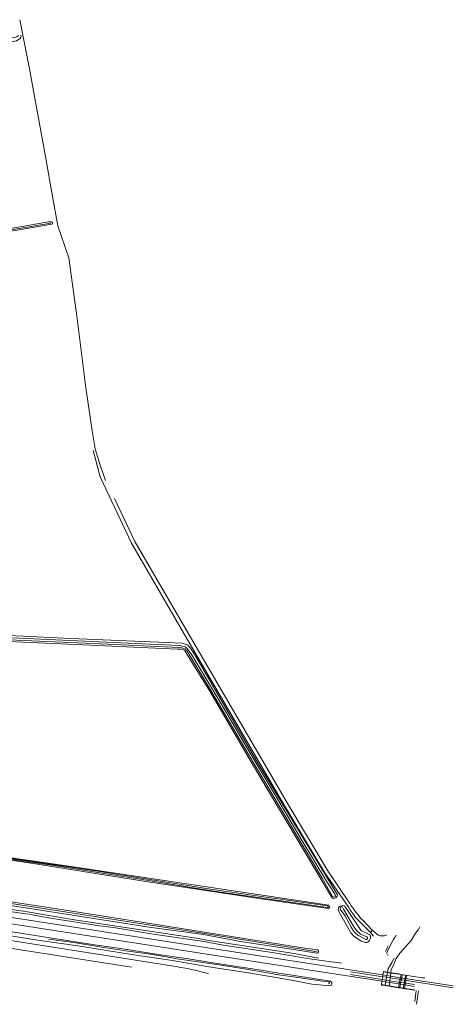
# Model space of a CAD drawing. Extents: x 177628 to 188968, y 384226 to 390673.
# Tile 352 of 393: x 188619 to 188968, y 384226 to 385016. Entities that reach past the tile are written whole.
import ezdxf

# ---------------------------------------------------------------- set-up
doc = ezdxf.new("R2010")
doc.units = 0
doc.linetypes.add('STIPPELGROF', pattern=[2.5, 2, -0.5])
for name, color, linetype, lineweight in [('B04_F', 14, 'Continuous', 9), ('B04_T', 14, 'Continuous', 9), ('FOUTEN', 253, 'STIPPELGROF', 9), ('Q01_D', 253, 'Continuous', 9), ('Q01_F', 253, 'Continuous', 9), ('Q01_T', 253, 'Continuous', 9), ('T07_F', 253, 'Continuous', 9), ('T09_F', 253, 'Continuous', 9), ('T09_T', 253, 'Continuous', 9), ('T10_F', 253, 'Continuous', 9), ('T13_F', 253, 'Continuous', 9), ('T13_T', 253, 'Continuous', 9), ('V00_F', 8, 'Continuous', 9), ('V00_T', 8, 'Continuous', 9), ('V06_F', 8, 'Continuous', 9), ('V06_T', 8, 'Continuous', 9), ('W01_F', 253, 'Continuous', 9), ('W01_T', 253, 'Continuous', 9), ('W02_F', 253, 'Continuous', 9)]:
    doc.layers.add(name, color=color, linetype=linetype, lineweight=lineweight)

msp = doc.modelspace()

# ---------------------------------------------------------------- linework, layer by layer
at = {"layer": 'B04_F', "linetype": 'Continuous'}
for points in [[(188910.692, 384245.877), (188910.998, 384248.086)], [(188910.998, 384248.086), (188911.192, 384249.485)], [(188911.192, 384249.485), (188911.538, 384251.985)], [(188911.538, 384251.985), (188911.576, 384252.262), (188914.913, 384251.729)], [(188914.868, 384251.47), (188911.538, 384251.985)], [(188917.544, 384251.056), (188914.868, 384251.47)], [(188914.913, 384251.729), (188917.573, 384251.304)], [(188923.978, 384250.062), (188917.544, 384251.056)], [(188917.573, 384251.304), (188923.834, 384250.304)], [(188923.841, 384250.392), (188923.777, 384250.402)], [(188913.032, 384240.957), (188910.076, 384241.428), (188910.118, 384241.733)], [(188910.118, 384241.733), (188910.487, 384244.396)], [(188913.084, 384241.254), (188910.118, 384241.733)], [(188910.487, 384244.396), (188910.692, 384245.877)], [(188916.272, 384240.44), (188913.032, 384240.957)], [(188916.327, 384240.73), (188913.084, 384241.254)], [(188923.686, 384239.259), (188916.272, 384240.44)], [(188923.724, 384239.536), (188916.327, 384240.73)], [(188924.671, 384239.102), (188923.686, 384239.259)], [(188924.712, 384239.376), (188923.724, 384239.536)], [(188927.511, 384238.649), (188924.671, 384239.102)], [(188927.555, 384238.917), (188924.712, 384239.376)], [(188928.555, 384238.483), (188927.511, 384238.649)], [(188930.909, 384238.375), (188927.555, 384238.917)], [(188931.083, 384238.08), (188928.555, 384238.483)]]:
    msp.add_lwpolyline(points, dxfattribs=at)
at = {"layer": 'B04_T', "linetype": 'Continuous'}
for points in [[(188923.834, 384250.304), (188923.899, 384250.294)], [(188923.834, 384250.304), (188925.946, 384249.98)], [(188923.978, 384250.062), (188944.63, 384246.929), (188944.667, 384247.229), (188942.352, 384247.5)], [(188930.962, 384238.367), (188930.909, 384238.375)], [(188936.7, 384237.481), (188930.909, 384238.375)], [(188936.7, 384237.481), (188930.962, 384238.367)], [(188931.137, 384238.072), (188931.083, 384238.08)], [(188936.712, 384237.213), (188931.083, 384238.08)], [(188936.712, 384237.213), (188931.137, 384238.072)]]:
    msp.add_lwpolyline(points, dxfattribs=at)
at = {"layer": 'FOUTEN', "linetype": 'Continuous'}
for points in [[(188918.451, 384259.494), (188920.157, 384262.993)], [(188925.713, 384247.231), (188967.776, 384240.704)], [(188926.703, 384245.559), (188967.547, 384239.227)], [(188928.127, 384243.155), (188936.518, 384241.853)], [(188929.098, 384241.515), (188936.581, 384240.356)], [(188930.962, 384238.367), (188936.7, 384237.481)], [(188931.137, 384238.072), (188936.712, 384237.213)], [(188938.268, 384226.029), (188939.869, 384236.727)]]:
    msp.add_lwpolyline(points, dxfattribs=at)
at = {"layer": 'FOUTEN', "linetype": 'Continuous', "extrusion": (0, 0, -1)}
for centre, radius, start, end in [((-188978.54, 384241.772), 69.042, 21.190332, 34.964006), ((-188956.861, 384250.055), 47.3, 22.706984, 28.871547)]:
    msp.add_arc(centre, radius, start, end, dxfattribs=at)
at = {"layer": 'Q01_D', "linetype": 'Continuous'}
for points in [[(188967.776, 384240.704), (188925.651, 384247.241)], [(188967.776, 384240.704), (188925.713, 384247.231)], [(188967.547, 384239.227), (188926.643, 384245.568)], [(188967.547, 384239.227), (188926.703, 384245.559)], [(188936.518, 384241.853), (188928.068, 384243.164)], [(188936.518, 384241.853), (188928.127, 384243.155)], [(188929.098, 384241.515), (188929.041, 384241.524)], [(188936.581, 384240.356), (188929.041, 384241.524)], [(188936.581, 384240.356), (188929.098, 384241.515)]]:
    msp.add_lwpolyline(points, dxfattribs=at)
at = {"layer": 'Q01_F', "linetype": 'Continuous'}
for points in [[(188885.228, 384249.893), (188910.692, 384245.877)], [(188910.998, 384248.086), (188885.437, 384252.007)], [(188914.192, 384247.596), (188910.998, 384248.086)], [(188917.084, 384247.152), (188914.192, 384247.596)], [(188923.788, 384246.124), (188917.084, 384247.152)], [(188910.692, 384245.877), (188913.806, 384245.386)], [(188913.806, 384245.386), (188916.82, 384244.91)], [(188916.82, 384244.91), (188923.759, 384243.816)], [(188923.759, 384243.816), (188928.068, 384243.164)], [(188926.643, 384245.568), (188923.788, 384246.124)]]:
    msp.add_lwpolyline(points, dxfattribs=at)
at = {"layer": 'Q01_T', "linetype": 'Continuous'}
for points in [[(185911.203, 384713.178), (186000.145, 384699.372), (187292.38, 384499.72), (187999.855, 384390.097), (188499.942, 384313.085), (188870.824, 384255.75)], [(188870.034, 384250.659), (188499.895, 384307.795), (187999.747, 384385.247), (186999.89, 384539.685), (186000.018, 384694.382), (185910.533, 384708.249)], [(188911.192, 384249.485), (188870.824, 384255.75)], [(188910.487, 384244.396), (188870.034, 384250.659)], [(188914.434, 384248.982), (188911.192, 384249.485)], [(188917.248, 384248.546), (188914.434, 384248.982)], [(188923.805, 384247.528), (188917.248, 384248.546)], [(188925.651, 384247.241), (188923.805, 384247.528)], [(188913.55, 384243.922), (188910.487, 384244.396)], [(188916.647, 384243.442), (188913.55, 384243.922)], [(188923.741, 384242.344), (188916.647, 384243.442)], [(188929.015, 384241.528), (188923.741, 384242.344)], [(188929.041, 384241.524), (188929.015, 384241.528)]]:
    msp.add_lwpolyline(points, dxfattribs=at)
at = {"layer": 'T07_F', "linetype": 'Continuous'}
for points in [[(188268.555, 384790.578), (188310.058, 384797.429), (188403.31, 384812.473), (188516.975, 384831.358), (188644.214, 384852.707)], [(188849.089, 384269.637), (188766.438, 384282.976), (188708.808, 384291.949), (188639.997, 384302.494), (188551.62, 384316.111), (188449.838, 384332.08), (188345.615, 384347.704), (188295.567, 384355.426)], [(188849.089, 384269.637), (188858.187, 384268.189)]]:
    msp.add_lwpolyline(points, dxfattribs=at)
at = {"layer": 'T09_F', "linetype": 'Continuous'}
for points in [[(188618.291, 385003.578), (188618.116, 385003.079), (188617.307, 385002.639), (188616.189, 385002.203), (188494.641, 384982.712), (188309.919, 384952.329), (188251.166, 384942.206), (188248.041, 384941.634), (188247.04, 384941.215), (188246.576, 384940.888), (188246.485, 384940.388), (188247, 384938.542), (188247.221, 384938.213), (188247.571, 384938.175), (188432.755, 384968.806), (188508.634, 384981.225), (188612.634, 384998.449), (188616.781, 384999.169), (188618.15, 384999.827), (188618.838, 385000.414), (188619.691, 385001.08), (188620.236, 385001.751), (188620.432, 385002.406), (188620.294, 385003.628)], [(188593.639, 384843.124), (188645.036, 384851.981), (188645.598, 384852.405), (188645.567, 384853.105), (188644.816, 384853.816), (188644.139, 384853.95), (188642.532, 384853.789), (188585.893, 384843.94)], [(188566.463, 384524.016), (188660.475, 384519.648), (188750.26, 384515.834), (188754.446, 384514.261), (188756.656, 384511.857), (188759.79, 384507.002), (188809.564, 384421.464), (188874.611, 384313.801), (188874.319, 384312.86), (188873.535, 384311.66), (188872.57, 384311.1), (188871.518, 384310.808), (188870.741, 384311.186), (188869.952, 384312.187), (188805.606, 384420.114), (188771.979, 384477.319), (188751.987, 384509.518), (188750.216, 384510.759), (188749.17, 384511.022), (188746.227, 384510.984), (188728.436, 384511.663), (188664.336, 384514.768), (188609.876, 384517.049)], [(188381.583, 384377.005), (188306.371, 384386.848), (188303.977, 384386.601), (188303.161, 384386.208), (188302.786, 384385.525), (188302.904, 384385.28), (188304.152, 384384.775), (188442.435, 384366.082), (188489.649, 384358.848), (188560.002, 384349.281), (188630.203, 384338.994), (188720.817, 384324.433), (188815.346, 384310.282), (188867.338, 384302.958), (188868.189, 384303.303), (188868.504, 384303.882), (188867.695, 384305.419), (188864.327, 384306.124), (188658.782, 384336.9), (188381.583, 384377.005)], [(188293.908, 384355.897), (188293.997, 384355.473), (188294.329, 384354.841), (188295.036, 384354.138), (188296.643, 384353.64), (188370.42, 384342.215), (188460.736, 384328.745), (188552.083, 384314.339), (188630.825, 384302.167), (188723.471, 384287.975), (188767.1, 384281.846)], [(188848.445, 384271.113), (188705.522, 384293.848), (188642.529, 384303.559), (188567.634, 384314.933), (188478.34, 384329.143), (188297.085, 384356.629)], [(188879.395, 384293.864), (188875.684, 384300.35), (188875.166, 384301.671), (188875.545, 384303.641), (188875.98, 384304.047), (188877.065, 384304.678), (188877.85, 384305.091), (188879.249, 384305.238), (188880.356, 384304.817), (188881.628, 384303.186), (188893.403, 384285.423), (188894.092, 384284.901), (188900.276, 384281.901), (188900.845, 384281.492), (188901.205, 384281.033), (188901.247, 384279.048), (188900.194, 384276.9), (188899.647, 384276.258), (188898.864, 384275.727), (188898.215, 384275.503), (188897.232, 384275.576), (188893.751, 384276.694), (188887.827, 384280.657), (188885.53, 384283.225), (188879.395, 384293.864)], [(188854.016, 384242.196), (188834.723, 384245.945), (188803.077, 384251.314), (188771.265, 384256.147), (188742.161, 384261.133), (188709.259, 384265.943), (188667.786, 384272.712), (188633.821, 384277.513), (188608.635, 384281.533), (188585.513, 384285.296), (188542.833, 384291.74)], [(188583.077, 384289.006), (188619.902, 384282.956), (188647.013, 384278.746), (188677.883, 384274.002), (188703.976, 384270.288), (188730.491, 384265.901), (188755.04, 384262.372), (188771.34, 384259.664), (188791.875, 384256.5), (188813.746, 384253.283), (188824.101, 384251.403), (188836.731, 384249.585), (188868.984, 384244.634)], [(188767.1, 384281.846), (188796.75, 384276.22), (188848.125, 384268.659)], [(188848.445, 384271.113), (188858.555, 384269.642)], [(188858.074, 384266.868), (188848.125, 384268.659)], [(188914.913, 384251.729), (188915.39, 384254.462), (188918.422, 384259.435)], [(188913.806, 384245.386), (188914.192, 384247.596)], [(188914.192, 384247.596), (188914.434, 384248.982)], [(188914.434, 384248.982), (188914.868, 384251.47)], [(188914.868, 384251.47), (188914.911, 384251.718), (188914.913, 384251.729)], [(188926.145, 384246.501), (188924.712, 384239.376)], [(188926.817, 384249.846), (188926.145, 384246.502)], [(188928.29, 384242.879), (188929.506, 384249.433)], [(188868.984, 384244.634), (188869.413, 384244.364), (188869.717, 384243.937), (188870.127, 384243.167), (188870.243, 384242.718), (188870.246, 384241.936), (188869.893, 384241.392), (188869.32, 384240.962), (188868.664, 384240.772), (188854.016, 384242.196)], [(188913.032, 384240.957), (188913.08, 384241.234), (188913.084, 384241.254)], [(188913.084, 384241.254), (188913.55, 384243.922)], [(188913.55, 384243.922), (188913.806, 384245.386)], [(188924.712, 384239.376), (188924.692, 384239.277), (188924.671, 384239.102)], [(188927.511, 384238.649), (188927.533, 384238.798), (188927.555, 384238.917)], [(188927.555, 384238.917), (188928.29, 384242.879)]]:
    msp.add_lwpolyline(points, dxfattribs=at)
at = {"layer": 'T09_F', "linetype": 'Continuous', "extrusion": (0, 0, -1)}
msp.add_arc((-188858.12, 384268.289), 1.421, 107.808931, 271.865148, dxfattribs=at)
at = {"layer": 'T09_T', "linetype": 'Continuous'}
for points in [[(188920.157, 384262.993), (188918.422, 384259.435)], [(188920.157, 384262.993), (188918.451, 384259.494)], [(188918.451, 384259.494), (188918.422, 384259.435)]]:
    msp.add_lwpolyline(points, dxfattribs=at)
at = {"layer": 'T10_F', "linetype": 'Continuous'}
msp.add_lwpolyline([(188688.248, 384646.201), (188684.043, 384658.737), (188679.981, 384671.78), (188677.527, 384686.107), (188672.464, 384720.724), (188665.554, 384776.365), (188658.816, 384825.041), (188649.867, 384850.757), (188645.348, 384875.719), (188640.271, 384904.656), (188627.306, 384976.557), (188619.405, 385016.123)], dxfattribs=at)
at = {"layer": 'T13_F', "linetype": 'Continuous'}
for points in [[(188859.42, 384263.019), (188838.247, 384266.934), (188767.913, 384277.82), (188763.078, 384278.702), (188706.017, 384287.234), (188663.418, 384293.704), (188625.532, 384300.034), (188574.847, 384307.69), (188559.09, 384310.55), (188554.799, 384310.911), (188524.03, 384315.343), (188486.279, 384321.543), (188455.488, 384325.761), (188410.155, 384333.211), (188363.955, 384340.137), (188291.635, 384350.581)], [(188567.146, 384306.995), (188624.075, 384298.46), (188627.297, 384298.342), (188632.001, 384297.324), (188647.573, 384294.434), (188683.365, 384289.017), (188692.304, 384287.743), (188694.833, 384287.663), (188726.448, 384282.265), (188765.755, 384276.683), (188783.064, 384273.431), (188822.141, 384267.392), (188854.149, 384262.268), (188877.793, 384258.857)]]:
    msp.add_lwpolyline(points, dxfattribs=at)
at = {"layer": 'T13_T', "linetype": 'Continuous'}
for points in [[(188915.029, 384265.161), (188915.265, 384266.024)], [(188915.029, 384265.161), (188915.05, 384265.237)]]:
    msp.add_lwpolyline(points, dxfattribs=at)
for centre, radius, start, end in [((188978.614, 384241.733), 69.126, 145.044173, 158.860712), ((188910.826, 384267.987), 3.569, 338.213841, 339.367706)]:
    msp.add_arc(centre, radius, start, end, dxfattribs=at)
at = {"layer": 'T13_T', "linetype": 'Continuous', "extrusion": (0, 0, -1)}
msp.add_arc((-188978.611, 384241.735), 69.122, 21.198335, 34.956003, dxfattribs=at)
at = {"layer": 'V00_F', "linetype": 'Continuous'}
for points in [[(188903.057, 384285.176), (188902.97, 384285.253)], [(188914.288, 384281.582), (188912.292, 384281.005), (188910.17, 384280.799), (188908.795, 384280.942), (188907.693, 384281.323), (188906.348, 384282.282), (188902.971, 384285.252)]]:
    msp.add_lwpolyline(points, dxfattribs=at)
at = {"layer": 'V00_T', "linetype": 'Continuous'}
for points in [[(188295.818, 384327.06), (188462.122, 384300.82), (188741.394, 384256.86)], [(188295.377, 384320.959), (188464.822, 384294.18), (188628.648, 384268.434)], [(188902.672, 384285.486), (188901.182, 384283.579)], [(188901.182, 384283.579), (188903.735, 384280.664)], [(188902.97, 384285.253), (188902.672, 384285.486)], [(188903.048, 384285.192), (188902.971, 384285.252)], [(188628.648, 384268.434), (188637.249, 384267.071)], [(188637.249, 384267.071), (188709.25, 384255.664)]]:
    msp.add_lwpolyline(points, dxfattribs=at)
for centre, radius, start, end in [((188957.066, 384249.957), 47.527, 151.144887, 157.36476), ((188912.339, 384268.645), 0.948, 335.31481, 339.570697), ((188697.224, 383973.798), 286.488, 75.077735, 81.130903)]:
    msp.add_arc(centre, radius, start, end, dxfattribs=at)
at = {"layer": 'V00_T', "linetype": 'Continuous', "extrusion": (0, 0, -1)}
msp.add_arc((-188957.113, 384249.933), 47.58, 22.725131, 28.8534, dxfattribs=at)
at = {"layer": 'V06_F', "linetype": 'Continuous'}
for points in [[(188883.684, 384303.57), (188864.525, 384331.391), (188832.422, 384384.867), (188755.805, 384515.861), (188709.177, 384595.982), (188683.993, 384649.264), (188678.346, 384670.451)], [(188884.638, 384306.754), (188867.063, 384332.991), (188835.004, 384386.397), (188758.397, 384517.373), (188711.835, 384597.38), (188695.558, 384631.817)]]:
    msp.add_lwpolyline(points, dxfattribs=at)
at = {"layer": 'V06_T', "linetype": 'Continuous'}
for points in [[(188893.191, 384291.482), (188901.182, 384283.579)], [(188902.672, 384285.486), (188894.653, 384293.61)]]:
    msp.add_lwpolyline(points, dxfattribs=at)
for centre, radius, start, end in [((188935.773, 384334.754), 60.71, 210.907984, 225.460875), ((188989.277, 384376.096), 125.53, 213.531465, 221.079321)]:
    msp.add_arc(centre, radius, start, end, dxfattribs=at)
at = {"layer": 'W01_F', "linetype": 'Continuous'}
for points in [[(188545.686, 384522.977), (188630.782, 384519.165), (188718.251, 384515.116), (188747.68, 384513.809), (188749.974, 384513.42), (188752.202, 384512.769), (188753.591, 384511.714), (188757.028, 384507.278), (188782.806, 384464.384), (188802.755, 384430.63), (188824.935, 384393.598), (188845.518, 384358.478), (188865.776, 384324.721), (188872.387, 384314.785), (188872.906, 384313.799), (188873.023, 384313.428), (188872.914, 384312.662), (188872.702, 384312.393), (188871.745, 384311.968), (188871.244, 384312.097), (188870.691, 384312.475), (188862.469, 384327.19), (188840.628, 384363.654), (188803.022, 384426.836), (188773.028, 384477.658), (188755.582, 384506.599), (188753.828, 384509.256), (188751.904, 384511.116), (188749.687, 384512.112), (188747.27, 384512.295), (188678.317, 384515.604), (188597.918, 384518.905)], [(188498.563, 384358.481), (188644.824, 384337.5), (188714.529, 384326.572), (188773.588, 384316.945)], [(188773.588, 384316.945), (188796.038, 384313.826), (188866.714, 384303.65), (188867.28, 384303.948), (188867.339, 384304.14), (188867.041, 384304.706), (188866.687, 384304.921), (188815.595, 384312.236), (188772.697, 384318.484), (188680.212, 384333.001), (188584.653, 384347.104)], [(188880.562, 384297.253), (188876.926, 384302.362), (188876.885, 384303.225), (188877.018, 384303.532), (188877.334, 384304.052), (188877.565, 384304.174), (188878.173, 384304.14), (188878.645, 384303.917), (188879.835, 384301.769), (188887.516, 384288.756), (188890.068, 384285.142), (188893.187, 384282.358), (188898.213, 384279.988), (188898.687, 384279.648), (188898.858, 384279.324), (188898.797, 384278.879), (188898.41, 384278.38), (188898.043, 384278.069), (188897.416, 384277.916), (188891.081, 384281.426), (188888.65, 384283.687), (188887.288, 384285.154), (188885.738, 384287.761), (188880.562, 384297.253)], [(188867.664, 384243.977), (188862.567, 384244.462), (188844.726, 384247.219), (188825.727, 384249.952), (188803.092, 384253.834), (188784.689, 384256.743), (188764.865, 384259.8), (188747.479, 384262.28), (188725.955, 384265.819), (188702.759, 384269.199), (188685.272, 384271.936), (188662.78, 384275.549), (188642.471, 384278.35)], [(188917.575, 384251.322), (188917.875, 384253.956), (188919.593, 384257.443)], [(188917.084, 384247.152), (188916.82, 384244.91)], [(188917.248, 384248.546), (188917.084, 384247.152)], [(188917.544, 384251.056), (188917.248, 384248.546)], [(188917.573, 384251.304), (188917.544, 384251.056)], [(188917.575, 384251.322), (188917.573, 384251.304)], [(188923.724, 384239.536), (188925.454, 384247.668)], [(188923.84, 384250.295), (188923.841, 384250.392)], [(188925.946, 384249.98), (188925.454, 384247.668)], [(188929.031, 384241.628), (188930.253, 384249.321)], [(188867.664, 384243.977), (188867.914, 384243.885), (188868.071, 384243.78), (188868.197, 384243.531), (188868.188, 384243.27), (188867.98, 384242.935), (188867.781, 384242.779), (188867.49, 384242.719)], [(188916.272, 384240.44), (188916.322, 384240.688)], [(188916.327, 384240.73), (188916.322, 384240.688)], [(188916.647, 384243.442), (188916.327, 384240.73)], [(188916.82, 384244.91), (188916.647, 384243.442)], [(188923.724, 384239.536), (188923.705, 384239.444), (188923.686, 384239.259)], [(188928.555, 384238.483), (188928.576, 384238.623)], [(188928.576, 384238.623), (188929.015, 384241.528)], [(188929.015, 384241.528), (188929.031, 384241.628)], [(188929.02, 384241.56), (188929.03, 384241.63)], [(188936.965, 384228.231), (188937.881, 384237.033)]]:
    msp.add_lwpolyline(points, dxfattribs=at)
at = {"layer": 'W01_T', "linetype": 'Continuous'}
for points in [[(188938.261, 384225.981), (188939.869, 384236.727)], [(188938.268, 384226.03), (188939.869, 384236.727)], [(188938.256, 384225.948), (188938.268, 384226.03)]]:
    msp.add_lwpolyline(points, dxfattribs=at)
at = {"layer": 'W02_F', "linetype": 'Continuous'}
for points in [[(188919.597, 384257.452), (188921.821, 384262.661), (188924.788, 384267.108), (188928.97, 384271.764), (188932.104, 384274.988), (188933.867, 384277.202), (188937.472, 384283.004), (188939.767, 384286.071), (188940.94, 384288.199)], [(188919.593, 384257.443), (188919.623, 384257.514)]]:
    msp.add_lwpolyline(points, dxfattribs=at)

doc.saveas('drawing.dxf')
